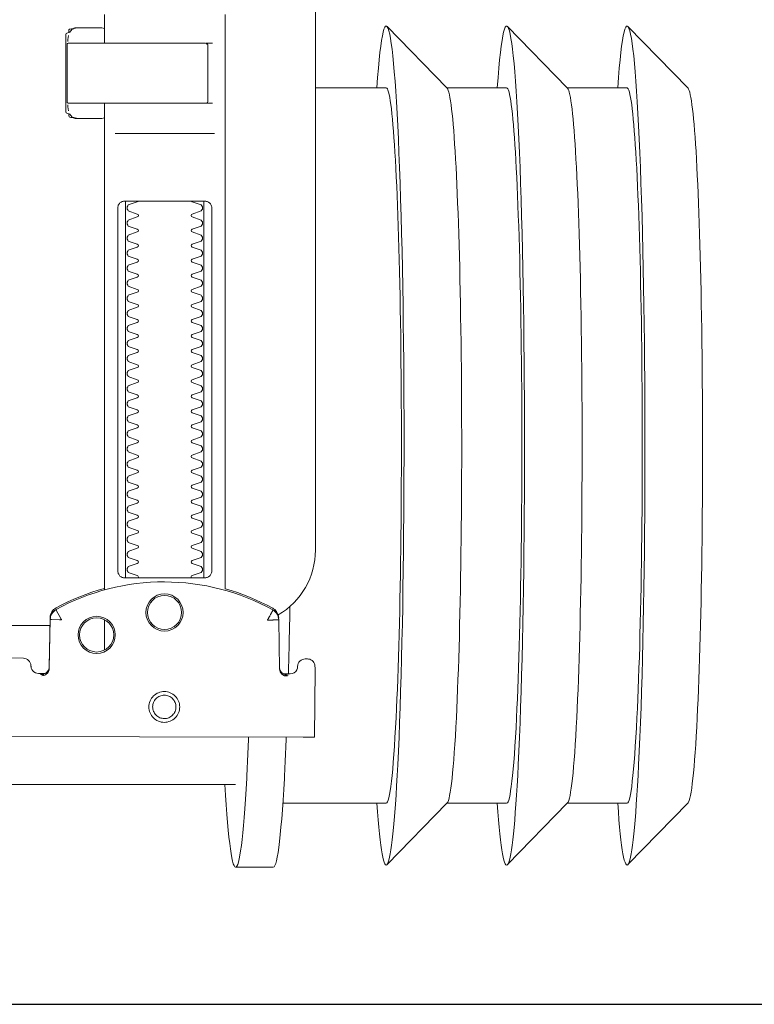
# Model space of a CAD drawing. Header units: millimetres. Extents: x 23192 to 177760, y -399809 to -79279.
# Tile 448 of 656: x 60337 to 60346, y -194641 to -194628. Entities that reach past the tile are written whole.
import ezdxf

# ---------------------------------------------------------------- set-up
doc = ezdxf.new("R2010")
doc.units = ezdxf.units.MM
doc.linetypes.add('DASHDOT', pattern=[25.4, 12.7, -6.35, 0, -6.35])
doc.layers.get('0').update_dxf_attribs({"lineweight": 0})
for name, color, linetype, lineweight in [('!! 0_ Istn-sciany', 3, 'Continuous', 30), ('!! 0_Osie', 1, 'DASHDOT', 13), ('0-osie-liniA', 14, 'DASHDOT', 5)]:
    doc.layers.add(name, color=color, linetype=linetype, lineweight=lineweight)
doc.layers.add('!!_@ wypos sanit nd', color=7, linetype='Continuous', lineweight=0, plot=False)

# ---------------------------------------------------------------- blocks, each defined once
blk = doc.blocks.new('A$Cff2eaf8b')
for points in [[(-0.18941, 0.09963), (-0.19441, 0.09963)], [(-0.24945, 0.09108), (-0.24147, 0.09927)], [(-0.24136, 0.09113), (-0.23342, 0.09113), (-0.22548, 0.09927)], [(-0.22538, 0.09113), (-0.21743, 0.09113), (-0.2095, 0.09927)], [(-0.19567, 0.09113), (-0.20939, 0.09113)], [(-0.18941, 0.08863), (-0.04454, 0.08863), (-0.04035, 0.08853), (-0.03617, 0.08824), (-0.032, 0.08775), (-0.02786, 0.08707), (-0.02376, 0.08619), (-0.0197, 0.08513), (-0.0157, 0.08388), (-0.01176, 0.08244), (-0.00789, 0.08082), (-0.0041, 0.07902), (-0.0004, 0.07705), (0.0032, 0.0749), (0.0067, 0.0726), (0.01009, 0.07012), (0.01337, 0.0675)], [(-0.19839, 0.08237), (-0.11148, 0.08219)], [(-0.19594, 0.07411), (-0.19609, 0.07411), (-0.19639, 0.07411), (-0.19593, 0.07402), (-0.19578, 0.07396), (-0.19564, 0.07387), (-0.19551, 0.07376), (-0.1954, 0.07363), (-0.19532, 0.07349), (-0.19526, 0.07333), (-0.19523, 0.07317)], [(-0.16479, 0.06647), (-0.16466, 0.07302), (-0.16465, 0.07318), (-0.16461, 0.07333), (-0.16454, 0.07348), (-0.16445, 0.07361), (-0.16435, 0.07373), (-0.16422, 0.07383), (-0.16409, 0.07391), (-0.16394, 0.07396), (-0.16349, 0.07404), (-0.1638, 0.07405), (-0.16395, 0.07405)], [(-0.172, 0.07079), (-0.172, 0.06674)], [(0.16493, 0.0675), (-0.16477, 0.0675)], [(-0.172, -0.01362), (-0.172, -0.00982)], [(-0.172, 0.06279), (-0.172, -0.00182)], [(-0.1852, 0.06018), (-0.1852, 0.01218)], [(-0.1748, 0.01218), (-0.1748, 0.06018)], [(-0.17342, 0.00218), (-0.18659, 0.00218)], [(-0.172, 0.00012), (-0.17167, 0.00018), (-0.1682, 0.00018), (-0.1681, 0.00018), (-0.16799, 0.00016), (-0.16789, 0.00007), (-0.16779, 0.00006), (-0.16762, 0.00005), (-0.16752, 0.00005), (-0.16741, 0.00003), (-0.1673, -0.00004), (-0.16725, -0.00018), (-0.16725, -0.00044), (-0.16711, -0.00046), (-0.16701, -0.0005), (-0.16693, -0.00056), (-0.16688, -0.0007), (-0.16688, -0.01094), (-0.16692, -0.01107), (-0.16701, -0.01115), (-0.16725, -0.0112), (-0.16725, -0.01147), (-0.16728, -0.01157), (-0.16735, -0.01164), (-0.16746, -0.01168), (-0.16762, -0.01169), (-0.16775, -0.0117), (-0.16789, -0.01172), (-0.16797, -0.01179), (-0.16807, -0.01182), (-0.1682, -0.01182), (-0.17167, -0.01182), (-0.172, -0.01177)], [(-0.16829, 0.00017), (-0.16772, 0.00003), (-0.16738, -0.00042)], [(-0.16723, -0.00083), (-0.16714, -0.00136), (-0.16713, -0.00163)], [(-0.18633, -0.00182), (-0.17526, -0.00182), (-0.17367, -0.00182)], [(-0.24945, -0.00383), (-0.24147, -0.01202)], [(-0.24136, -0.00387), (-0.23342, -0.00387), (-0.22548, -0.01202)], [(-0.22538, -0.00387), (-0.21743, -0.00387), (-0.2095, -0.01202)], [(-0.2, -0.00387), (-0.20939, -0.00387)], [(-0.18633, -0.00982), (-0.18551, -0.00982), (-0.18567, -0.00972), (-0.1857, -0.00962)], [(-0.16713, -0.01002), (-0.16714, -0.01028), (-0.16723, -0.01081)], [(-0.16738, -0.01122), (-0.16772, -0.01167), (-0.16829, -0.01182)]]:
    blk.add_lwpolyline(points)
for points in [[(-0.19989, 0.08236), (-0.19995, 0.07336, 0.009369), (-0.19994, 0.07293), (-0.19992, 0.07276), (-0.19986, 0.07259), (-0.19979, 0.07243), (-0.19968, 0.07229), (-0.19955, 0.07217), (-0.19941, 0.07208), (-0.19924, 0.07201), (-0.19908, 0.07197), (-0.19895, 0.07196), (-0.1988, 0.07196)], [(-0.16413, 0.07389), (-0.16324, 0.07389), (-0.16303, 0.07386), (-0.16283, 0.0738), (-0.16264, 0.07369), (-0.16249, 0.07354), (-0.16237, 0.07337), (-0.16228, 0.07317), (-0.16225, 0.07297, 0.002299), (-0.16224, 0.07285, 0.40455), (-0.16124, 0.07188), (-0.11145, 0.07178)], [(-0.19576, 0.07395), (-0.19665, 0.07395, 0.282591), (-0.19754, 0.0734), (-0.19758, 0.07331), (-0.19761, 0.0732), (-0.19763, 0.07311), (-0.19764, 0.07296, -0.415352), (-0.19865, 0.07196)], [(-0.19623, 0.07426), (-0.19588, 0.0742), (-0.19555, 0.07399), (-0.19533, 0.07367), (-0.19523, 0.07332), (-0.19513, 0.06676), (-0.19513, 0.0667, 0.265347), (-0.19435, 0.06544, 0.125711), (-0.17997, 0.06173, 0.125711), (-0.16558, 0.06538, 0.26954), (-0.1648, 0.06667), (-0.16467, 0.07322), (-0.16464, 0.07344), (-0.16456, 0.07365), (-0.16444, 0.07383), (-0.16428, 0.07399), (-0.1641, 0.0741), (-0.16389, 0.07417), (-0.16368, 0.0742)], [(-0.15993, -0.0325), (-0.17249, -0.0325, 0.405519), (-0.172, -0.032), (-0.172, -0.0313, 0.414214), (-0.1725, -0.0308), (-0.1875, -0.0308, 0.414214), (-0.188, -0.0313), (-0.188, -0.032, 0.405519), (-0.18751, -0.0325), (-0.19, -0.0325, -0.414214), (-0.2, -0.0225), (-0.2, 0.0575, -0.266001), (-0.19506, 0.06612)], [(-0.19513, 0.06651), (-0.19511, 0.06632), (-0.19509, 0.06622), (-0.19506, 0.06612), (-0.19503, 0.06602), (-0.19498, 0.06592), (-0.19493, 0.06582), (-0.19488, 0.06573), (-0.19482, 0.06564), (-0.19475, 0.06556), (-0.19468, 0.06548), (-0.1946, 0.06541), (-0.19452, 0.06535), (-0.19443, 0.06529), (-0.19434, 0.06524), (-0.19358, 0.06483), (-0.19281, 0.06445), (-0.19203, 0.0641), (-0.19125, 0.06376), (-0.19045, 0.06345), (-0.18964, 0.06316), (-0.18882, 0.06289), (-0.188, 0.06265), (-0.188, -0.01362, 0.414214)], [(-0.172, 0.0626), (-0.17117, 0.06284), (-0.17034, 0.0631), (-0.16952, 0.06339), (-0.16872, 0.0637), (-0.16792, 0.06404), (-0.16713, 0.06439), (-0.16635, 0.06477), (-0.16558, 0.06518), (-0.16557, 0.06518, 0.269546), (-0.16479, 0.06647)], [(-0.18353, 0.01118, 0.182836), (-0.18364, 0.01127), (-0.18485, 0.01168, 0.050055), (-0.185, 0.01194), (-0.185, 0.01222, 0.050055), (-0.18485, 0.01248), (-0.18364, 0.01289, 0.719897), (-0.18364, 0.01327), (-0.18485, 0.01368, 0.050055), (-0.185, 0.01394), (-0.185, 0.01422, 0.050055), (-0.18485, 0.01448), (-0.18364, 0.01489, 0.719897), (-0.18364, 0.01527), (-0.18485, 0.01568, 0.050055), (-0.185, 0.01594), (-0.185, 0.01622, 0.050055), (-0.18485, 0.01648), (-0.18364, 0.01689, 0.719897), (-0.18364, 0.01727), (-0.18485, 0.01768, 0.050055), (-0.185, 0.01794), (-0.185, 0.01822, 0.050055), (-0.18485, 0.01848), (-0.18364, 0.01889, 0.719897), (-0.18364, 0.01927), (-0.18485, 0.01968, 0.050055), (-0.185, 0.01994), (-0.185, 0.02022, 0.050055), (-0.18485, 0.02048), (-0.18364, 0.02089, 0.719897), (-0.18364, 0.02127), (-0.18485, 0.02168, 0.050055), (-0.185, 0.02194), (-0.185, 0.02222, 0.050055), (-0.18485, 0.02248), (-0.18364, 0.02289, 0.719897), (-0.18364, 0.02327), (-0.18485, 0.02368, 0.050055), (-0.185, 0.02394), (-0.185, 0.02422, 0.050055), (-0.18485, 0.02448), (-0.18364, 0.02489, 0.719897), (-0.18364, 0.02527), (-0.18485, 0.02568, 0.050055), (-0.185, 0.02594), (-0.185, 0.02622, 0.050055), (-0.18485, 0.02648), (-0.18364, 0.02689, 0.719897), (-0.18364, 0.02727), (-0.18485, 0.02768, 0.050055), (-0.185, 0.02794), (-0.185, 0.02822, 0.050055), (-0.18485, 0.02848), (-0.18364, 0.02889, 0.719897), (-0.18364, 0.02927), (-0.18485, 0.02968, 0.050055), (-0.185, 0.02994), (-0.185, 0.03022, 0.050055), (-0.18485, 0.03048), (-0.18364, 0.03089, 0.719897), (-0.18364, 0.03127), (-0.18485, 0.03168, 0.050055), (-0.185, 0.03194), (-0.185, 0.03222, 0.050055), (-0.18485, 0.03248), (-0.18364, 0.03289, 0.719897), (-0.18364, 0.03327), (-0.18485, 0.03368, 0.050055), (-0.185, 0.03394), (-0.185, 0.03422, 0.050055), (-0.18485, 0.03448), (-0.18364, 0.03489, 0.719897), (-0.18364, 0.03527), (-0.18485, 0.03568, 0.050055), (-0.185, 0.03594), (-0.185, 0.03622, 0.050055), (-0.18485, 0.03648), (-0.18364, 0.03689, 0.719897), (-0.18364, 0.03727), (-0.18485, 0.03768, 0.050055), (-0.185, 0.03794), (-0.185, 0.03822, 0.050055), (-0.18485, 0.03848), (-0.18364, 0.03889, 0.719897), (-0.18364, 0.03927), (-0.18485, 0.03968, 0.050055), (-0.185, 0.03994), (-0.185, 0.04022, 0.050055), (-0.18485, 0.04048), (-0.18364, 0.04089, 0.719897), (-0.18364, 0.04127), (-0.18485, 0.04168, 0.050055), (-0.185, 0.04194), (-0.185, 0.04222, 0.050055), (-0.18485, 0.04248), (-0.18364, 0.04289, 0.719897), (-0.18364, 0.04327), (-0.18485, 0.04368, 0.050055), (-0.185, 0.04394), (-0.185, 0.04422, 0.050055), (-0.18485, 0.04448), (-0.18364, 0.04489, 0.719897), (-0.18364, 0.04527), (-0.18485, 0.04568, 0.050055), (-0.185, 0.04594), (-0.185, 0.04622, 0.050055), (-0.18485, 0.04648), (-0.18364, 0.04689, 0.719897), (-0.18364, 0.04727), (-0.18485, 0.04768, 0.050055), (-0.185, 0.04794), (-0.185, 0.04822, 0.050055), (-0.18485, 0.04848), (-0.18364, 0.04889, 0.719897), (-0.18364, 0.04927), (-0.18485, 0.04968, 0.050055), (-0.185, 0.04994), (-0.185, 0.05022, 0.050055), (-0.18485, 0.05048), (-0.18364, 0.05089, 0.719897), (-0.18364, 0.05127), (-0.18485, 0.05168, 0.050055), (-0.185, 0.05194), (-0.185, 0.05222, 0.050055), (-0.18485, 0.05248), (-0.18364, 0.05289, 0.719897), (-0.18364, 0.05327), (-0.18485, 0.05368, 0.050055), (-0.185, 0.05394), (-0.185, 0.05422, 0.050055), (-0.18485, 0.05448), (-0.18364, 0.05489, 0.719897), (-0.18364, 0.05527), (-0.18485, 0.05568, 0.050055), (-0.185, 0.05594), (-0.185, 0.05622, 0.050055), (-0.18485, 0.05648), (-0.18364, 0.05689, 0.719897), (-0.18364, 0.05727), (-0.18485, 0.05768, 0.050055), (-0.185, 0.05794), (-0.185, 0.05822, 0.050055), (-0.18485, 0.05848), (-0.18364, 0.05889, 0.719897), (-0.18364, 0.05927), (-0.18485, 0.05968, 0.050055), (-0.185, 0.05994), (-0.185, 0.06022, 0.050055), (-0.18485, 0.06048), (-0.18364, 0.06089, 0.474594), (-0.18353, 0.06118)], [(-0.17647, 0.06118, 0.474594), (-0.17636, 0.06089), (-0.17515, 0.06048, 0.050055), (-0.175, 0.06022), (-0.175, 0.05994, 0.050055), (-0.17515, 0.05968), (-0.17636, 0.05927, 0.719897), (-0.17636, 0.05889), (-0.17515, 0.05848, 0.050055), (-0.175, 0.05822), (-0.175, 0.05794, 0.050055), (-0.17515, 0.05768), (-0.17636, 0.05727, 0.719897), (-0.17636, 0.05689), (-0.17515, 0.05648, 0.050055), (-0.175, 0.05622), (-0.175, 0.05594, 0.050055), (-0.17515, 0.05568), (-0.17636, 0.05527, 0.719897), (-0.17636, 0.05489), (-0.17515, 0.05448, 0.050055), (-0.175, 0.05422), (-0.175, 0.05394, 0.050055), (-0.17515, 0.05368), (-0.17636, 0.05327, 0.719897), (-0.17636, 0.05289), (-0.17515, 0.05248, 0.050055), (-0.175, 0.05222), (-0.175, 0.05194, 0.050055), (-0.17515, 0.05168), (-0.17636, 0.05127, 0.719897), (-0.17636, 0.05089), (-0.17515, 0.05048, 0.050055), (-0.175, 0.05022), (-0.175, 0.04994, 0.050055), (-0.17515, 0.04968), (-0.17636, 0.04927, 0.719897), (-0.17636, 0.04889), (-0.17515, 0.04848, 0.050055), (-0.175, 0.04822), (-0.175, 0.04794, 0.050055), (-0.17515, 0.04768), (-0.17636, 0.04727, 0.719897), (-0.17636, 0.04689), (-0.17515, 0.04648, 0.050055), (-0.175, 0.04622), (-0.175, 0.04594, 0.050055), (-0.17515, 0.04568), (-0.17636, 0.04527, 0.719897), (-0.17636, 0.04489), (-0.17515, 0.04448, 0.050055), (-0.175, 0.04422), (-0.175, 0.04394, 0.050055), (-0.17515, 0.04368), (-0.17636, 0.04327, 0.719897), (-0.17636, 0.04289), (-0.17515, 0.04248, 0.050055), (-0.175, 0.04222), (-0.175, 0.04194, 0.050055), (-0.17515, 0.04168), (-0.17636, 0.04127, 0.719897), (-0.17636, 0.04089), (-0.17515, 0.04048, 0.050055), (-0.175, 0.04022), (-0.175, 0.03994, 0.050055), (-0.17515, 0.03968), (-0.17636, 0.03927, 0.719897), (-0.17636, 0.03889), (-0.17515, 0.03848, 0.050055), (-0.175, 0.03822), (-0.175, 0.03794, 0.050055), (-0.17515, 0.03768), (-0.17636, 0.03727, 0.719897), (-0.17636, 0.03689), (-0.17515, 0.03648, 0.050055), (-0.175, 0.03622), (-0.175, 0.03594, 0.050055), (-0.17515, 0.03568), (-0.17636, 0.03527, 0.719897), (-0.17636, 0.03489), (-0.17515, 0.03448, 0.050055), (-0.175, 0.03422), (-0.175, 0.03394, 0.050055), (-0.17515, 0.03368), (-0.17636, 0.03327, 0.719897), (-0.17636, 0.03289), (-0.17515, 0.03248, 0.050055), (-0.175, 0.03222), (-0.175, 0.03194, 0.050055), (-0.17515, 0.03168), (-0.17636, 0.03127, 0.719897), (-0.17636, 0.03089), (-0.17515, 0.03048, 0.050055), (-0.175, 0.03022), (-0.175, 0.02994, 0.050055), (-0.17515, 0.02968), (-0.17636, 0.02927, 0.719897), (-0.17636, 0.02889), (-0.17515, 0.02848, 0.050055), (-0.175, 0.02822), (-0.175, 0.02794, 0.050055), (-0.17515, 0.02768), (-0.17636, 0.02727, 0.719897), (-0.17636, 0.02689), (-0.17515, 0.02648, 0.050055), (-0.175, 0.02622), (-0.175, 0.02594, 0.050055), (-0.17515, 0.02568), (-0.17636, 0.02527, 0.719897), (-0.17636, 0.02489), (-0.17515, 0.02448, 0.050055), (-0.175, 0.02422), (-0.175, 0.02394, 0.050055), (-0.17515, 0.02368), (-0.17636, 0.02327, 0.719897), (-0.17636, 0.02289), (-0.17515, 0.02248, 0.050055), (-0.175, 0.02222), (-0.175, 0.02194, 0.050055), (-0.17515, 0.02168), (-0.17636, 0.02127, 0.719897), (-0.17636, 0.02089), (-0.17515, 0.02048, 0.050055), (-0.175, 0.02022), (-0.175, 0.01994, 0.050055), (-0.17515, 0.01968), (-0.17636, 0.01927, 0.719897), (-0.17636, 0.01889), (-0.17515, 0.01848, 0.050055), (-0.175, 0.01822), (-0.175, 0.01794, 0.050055), (-0.17515, 0.01768), (-0.17636, 0.01727, 0.719897), (-0.17636, 0.01689), (-0.17515, 0.01648, 0.050055), (-0.175, 0.01622), (-0.175, 0.01594, 0.050055), (-0.17515, 0.01568), (-0.17636, 0.01527, 0.719897), (-0.17636, 0.01489), (-0.17515, 0.01448, 0.050055), (-0.175, 0.01422), (-0.175, 0.01394, 0.050055), (-0.17515, 0.01368), (-0.17636, 0.01327, 0.719897), (-0.17636, 0.01289), (-0.17515, 0.01248, 0.050055), (-0.175, 0.01222), (-0.175, 0.01194, 0.050055), (-0.17515, 0.01168), (-0.17636, 0.01127, 0.182836), (-0.17647, 0.01118)], [(-0.1857, -0.00202), (-0.1857, -0.00962), (-0.1857, -0.00202), (-0.18567, -0.00192), (-0.18559, -0.00184), (-0.17696, -0.00182), (-0.16725, -0.00182, -0.414214), (-0.16705, -0.00202), (-0.16705, -0.00962, -0.414214), (-0.16725, -0.00982), (-0.18543, -0.00982), (-0.18553, -0.00978), (-0.1856, -0.00962)]]:
    blk.add_lwpolyline(points, format="xyb")
for points in [[(-0.17994, 0.08038), (-0.17974, 0.08037), (-0.17954, 0.08034), (-0.17935, 0.08029), (-0.17916, 0.08022), (-0.17897, 0.08013), (-0.1788, 0.08003), (-0.17864, 0.07991), (-0.17849, 0.07978), (-0.17836, 0.07963), (-0.17824, 0.07947), (-0.17814, 0.07929), (-0.17805, 0.07911), (-0.17798, 0.07892), (-0.17793, 0.07873), (-0.17791, 0.07853), (-0.1779, 0.07833), (-0.17791, 0.07813), (-0.17794, 0.07793), (-0.17799, 0.07773), (-0.17805, 0.07754), (-0.17814, 0.07736), (-0.17824, 0.07719), (-0.17836, 0.07703), (-0.1785, 0.07688), (-0.17865, 0.07675), (-0.17881, 0.07663), (-0.17898, 0.07652), (-0.17916, 0.07644), (-0.17935, 0.07637), (-0.17955, 0.07632), (-0.17975, 0.07629), (-0.17995, 0.07628), (-0.18015, 0.07629), (-0.18035, 0.07632), (-0.18054, 0.07637), (-0.18073, 0.07644), (-0.18091, 0.07653), (-0.18109, 0.07663), (-0.18125, 0.07675), (-0.18139, 0.07689), (-0.18153, 0.07704), (-0.18165, 0.0772), (-0.18175, 0.07737), (-0.18184, 0.07755), (-0.1819, 0.07774), (-0.18195, 0.07794), (-0.18198, 0.07813), (-0.18199, 0.07834), (-0.18198, 0.07854), (-0.18195, 0.07873), (-0.1819, 0.07893), (-0.18183, 0.07912), (-0.18175, 0.0793), (-0.18164, 0.07947), (-0.18152, 0.07963), (-0.18139, 0.07978), (-0.18124, 0.07992), (-0.18108, 0.08004), (-0.18091, 0.08014), (-0.18072, 0.08022), (-0.18053, 0.08029), (-0.18034, 0.08034), (-0.18014, 0.08037)], [(-0.17994, 0.07987), (-0.17979, 0.07987), (-0.17964, 0.07984), (-0.17949, 0.07981), (-0.17935, 0.07976), (-0.17921, 0.07969), (-0.17908, 0.07961), (-0.17896, 0.07952), (-0.17885, 0.07942), (-0.17874, 0.07931), (-0.17865, 0.07918), (-0.17858, 0.07905), (-0.17851, 0.07892), (-0.17846, 0.07877), (-0.17842, 0.07862), (-0.1784, 0.07847), (-0.17839, 0.07832), (-0.1784, 0.07817), (-0.17842, 0.07802), (-0.17846, 0.07787), (-0.17851, 0.07773), (-0.17858, 0.07759), (-0.17866, 0.07746), (-0.17875, 0.07734), (-0.17885, 0.07723), (-0.17896, 0.07712), (-0.17909, 0.07703), (-0.17922, 0.07696), (-0.17935, 0.07689), (-0.1795, 0.07684), (-0.17964, 0.0768), (-0.1798, 0.07678), (-0.17995, 0.07677), (-0.1801, 0.07678), (-0.18025, 0.07681), (-0.1804, 0.07684), (-0.18054, 0.07689), (-0.18068, 0.07696), (-0.18081, 0.07704), (-0.18093, 0.07713), (-0.18104, 0.07723), (-0.18114, 0.07734), (-0.18123, 0.07747), (-0.18131, 0.0776), (-0.18138, 0.07773), (-0.18143, 0.07788), (-0.18146, 0.07803), (-0.18149, 0.07818), (-0.18149, 0.07833), (-0.18149, 0.07848), (-0.18146, 0.07863), (-0.18143, 0.07878), (-0.18137, 0.07892), (-0.18131, 0.07906), (-0.18123, 0.07919), (-0.18114, 0.07931), (-0.18104, 0.07942), (-0.18092, 0.07952), (-0.1808, 0.07962), (-0.18067, 0.07969), (-0.18053, 0.07976), (-0.18039, 0.07981), (-0.18024, 0.07985), (-0.18009, 0.07987)], [(-0.17471, 0.06118), (-0.17462, 0.06118), (-0.17454, 0.06117), (-0.17445, 0.06115), (-0.17437, 0.06113), (-0.17428, 0.06109), (-0.1742, 0.06105), (-0.17413, 0.061), (-0.17406, 0.06095), (-0.174, 0.06088), (-0.17394, 0.06081), (-0.17389, 0.06072), (-0.17384, 0.06062), (-0.17381, 0.06052), (-0.17378, 0.06041), (-0.17376, 0.06029), (-0.17376, 0.06018), (-0.17376, 0.01218), (-0.17376, 0.01206), (-0.17378, 0.01195), (-0.17381, 0.01184), (-0.17384, 0.01173), (-0.17389, 0.01164), (-0.17394, 0.01155), (-0.174, 0.01148), (-0.17406, 0.01141), (-0.17413, 0.01135), (-0.1742, 0.01131), (-0.17428, 0.01126), (-0.17437, 0.01123), (-0.17445, 0.01121), (-0.17454, 0.01119), (-0.17462, 0.01118), (-0.17471, 0.01118), (-0.18529, 0.01118), (-0.18538, 0.01118), (-0.18547, 0.01119), (-0.18555, 0.01121), (-0.18564, 0.01123), (-0.18572, 0.01126), (-0.1858, 0.01131), (-0.18587, 0.01135), (-0.18594, 0.01141), (-0.18601, 0.01148), (-0.18606, 0.01155), (-0.18612, 0.01164), (-0.18616, 0.01173), (-0.1862, 0.01184), (-0.18623, 0.01195), (-0.18624, 0.01206), (-0.18625, 0.01218), (-0.18625, 0.06018), (-0.18624, 0.06029), (-0.18623, 0.06041), (-0.1862, 0.06052), (-0.18616, 0.06062), (-0.18612, 0.06072), (-0.18606, 0.06081), (-0.18601, 0.06088), (-0.18594, 0.06095), (-0.18587, 0.061), (-0.1858, 0.06105), (-0.18572, 0.06109), (-0.18564, 0.06113), (-0.18555, 0.06115), (-0.18547, 0.06117), (-0.18538, 0.06118), (-0.18529, 0.06118)]]:
    blk.add_lwpolyline(points, close=True)
for points in [[(-0.19436, 0.06548), (-0.19435, 0.06548), (-0.19435, 0.06548), (-0.19435, 0.06548), (-0.19435, 0.06548), (-0.19435, 0.06548), (-0.19435, 0.06548), (-0.19435, 0.06548), (-0.19435, 0.06548), (-0.19435, 0.06548), (-0.19435, 0.06548), (-0.19435, 0.06548), (-0.19435, 0.06548), (-0.19435, 0.06548), (-0.19435, 0.06548), (-0.19435, 0.06548), (-0.19435, 0.06548), (-0.19435, 0.06548), (-0.19435, 0.06548), (-0.19435, 0.06549), (-0.19435, 0.06549), (-0.19435, 0.06549), (-0.19435, 0.06549), (-0.19435, 0.06549), (-0.19435, 0.06549), (-0.19435, 0.0655), (-0.19435, 0.0655), (-0.19434, 0.0655), (-0.19434, 0.06551), (-0.19434, 0.06551), (-0.19434, 0.06552), (-0.19433, 0.06552), (-0.19433, 0.06553), (-0.19433, 0.06553), (-0.19433, 0.06554), (-0.19432, 0.06554), (-0.19432, 0.06555), (-0.19432, 0.06555), (-0.19432, 0.06556), (-0.19431, 0.06556), (-0.19431, 0.06557), (-0.19431, 0.06558), (-0.1943, 0.06558), (-0.1943, 0.06559), (-0.19429, 0.0656), (-0.19429, 0.06561), (-0.19429, 0.06561), (-0.19428, 0.06562), (-0.19428, 0.06563), (-0.19427, 0.06564), (-0.19427, 0.06565), (-0.19426, 0.06566), (-0.19426, 0.06566), (-0.19425, 0.06567), (-0.19425, 0.06568), (-0.19424, 0.06569), (-0.19424, 0.0657), (-0.19423, 0.06571), (-0.19423, 0.06572), (-0.19422, 0.06573), (-0.19422, 0.06574), (-0.19421, 0.06575), (-0.1942, 0.06576), (-0.1942, 0.06578), (-0.19419, 0.06579), (-0.19419, 0.0658), (-0.19418, 0.06581), (-0.19417, 0.06582), (-0.19417, 0.06583), (-0.19416, 0.06585), (-0.19415, 0.06586), (-0.19414, 0.06588), (-0.19413, 0.06591), (-0.19411, 0.06594), (-0.1941, 0.06596), (-0.19408, 0.06599), (-0.19407, 0.06602), (-0.19405, 0.06605), (-0.19395, 0.06623), (-0.19393, 0.06626), (-0.1939, 0.06633), (-0.19388, 0.06636), (-0.19386, 0.0664), (-0.19384, 0.06643), (-0.19382, 0.06646), (-0.1938, 0.0665), (-0.19378, 0.06653), (-0.19377, 0.06657), (-0.19376, 0.06659), (-0.19375, 0.0666), (-0.19375, 0.0666), (-0.19374, 0.06662), (-0.19373, 0.06663), (-0.19372, 0.06664), (-0.19372, 0.06665), (-0.19371, 0.06666), (-0.19371, 0.06667), (-0.19371, 0.06667), (-0.1937, 0.06668), (-0.1937, 0.06668), (-0.1937, 0.06668), (-0.1937, 0.06669), (-0.1937, 0.06669), (-0.1937, 0.0667), (-0.19369, 0.06671), (-0.19369, 0.06671), (-0.19369, 0.06672), (-0.19368, 0.06672), (-0.19368, 0.06672), (-0.19368, 0.06673), (-0.19367, 0.06673), (-0.19367, 0.06674), (-0.19367, 0.06674), (-0.19366, 0.06674), (-0.19365, 0.06675), (-0.19365, 0.06675), (-0.19364, 0.06676), (-0.19364, 0.06676), (-0.19364, 0.06676), (-0.19364, 0.06677), (-0.19363, 0.06677), (-0.19363, 0.06678), (-0.19363, 0.06678), (-0.19363, 0.06678), (-0.19363, 0.06679), (-0.19363, 0.06679), (-0.19363, 0.0668), (-0.19363, 0.0668), (-0.19363, 0.06681), (-0.19364, 0.06681), (-0.19364, 0.06681), (-0.19364, 0.06682), (-0.19364, 0.06682), (-0.19364, 0.06682), (-0.19365, 0.06682), (-0.19365, 0.06682), (-0.19365, 0.06682), (-0.19365, 0.06682), (-0.19365, 0.06682), (-0.19366, 0.06682), (-0.19366, 0.06682), (-0.19366, 0.06682), (-0.19366, 0.06682), (-0.19366, 0.06682), (-0.19367, 0.06682), (-0.19367, 0.06682), (-0.19367, 0.06682), (-0.19367, 0.06682), (-0.19367, 0.06682), (-0.19368, 0.06682), (-0.19368, 0.06682), (-0.19369, 0.06682), (-0.19369, 0.06682), (-0.19369, 0.06681), (-0.1937, 0.06681), (-0.1937, 0.06681), (-0.19371, 0.06681), (-0.19371, 0.06681), (-0.19371, 0.06681), (-0.19371, 0.06681), (-0.19372, 0.0668), (-0.19372, 0.0668), (-0.19373, 0.0668), (-0.19373, 0.0668), (-0.19374, 0.0668), (-0.19374, 0.0668), (-0.19374, 0.0668), (-0.19375, 0.0668), (-0.19375, 0.06681), (-0.19376, 0.06681), (-0.19376, 0.06681), (-0.19377, 0.06681), (-0.19377, 0.06681), (-0.19377, 0.06681), (-0.19377, 0.06681), (-0.19378, 0.06681), (-0.19378, 0.06681), (-0.19378, 0.06681), (-0.19378, 0.06681), (-0.19379, 0.06681), (-0.19379, 0.06681), (-0.19379, 0.06681), (-0.19379, 0.06681), (-0.1938, 0.06681), (-0.1938, 0.06681), (-0.19381, 0.06681), (-0.19381, 0.06681), (-0.19382, 0.06681), (-0.19383, 0.06681), (-0.19383, 0.06681), (-0.19384, 0.06681), (-0.19385, 0.06681), (-0.19385, 0.06681), (-0.19386, 0.06681), (-0.19387, 0.06681), (-0.19388, 0.06681), (-0.19389, 0.06681), (-0.19389, 0.0668), (-0.1939, 0.0668), (-0.19391, 0.0668), (-0.19392, 0.0668), (-0.19397, 0.0668), (-0.19398, 0.0668), (-0.19399, 0.0668), (-0.194, 0.0668), (-0.19401, 0.0668), (-0.19402, 0.0668), (-0.19403, 0.0668), (-0.19405, 0.0668), (-0.19406, 0.0668), (-0.19407, 0.0668), (-0.19408, 0.0668), (-0.19409, 0.0668), (-0.1941, 0.0668), (-0.19412, 0.0668), (-0.19417, 0.0668), (-0.19419, 0.0668), (-0.19421, 0.0668), (-0.19424, 0.0668), (-0.19426, 0.0668), (-0.19429, 0.0668), (-0.19431, 0.0668), (-0.19433, 0.0668), (-0.19436, 0.0668), (-0.19438, 0.06679), (-0.19455, 0.06679), (-0.19457, 0.06679), (-0.19459, 0.06679), (-0.19461, 0.06679), (-0.19463, 0.06679), (-0.19464, 0.06679), (-0.19465, 0.06679), (-0.19466, 0.06679), (-0.19467, 0.06679), (-0.19468, 0.06679), (-0.19469, 0.06679), (-0.1947, 0.06679), (-0.19471, 0.06679), (-0.19472, 0.06679), (-0.19473, 0.06679), (-0.19474, 0.06679), (-0.19474, 0.06679), (-0.19475, 0.06679), (-0.19476, 0.06679), (-0.19477, 0.06679), (-0.19478, 0.06679), (-0.19479, 0.06679), (-0.1948, 0.06679), (-0.1948, 0.06679), (-0.19481, 0.06679), (-0.19482, 0.06678), (-0.19483, 0.06678), (-0.19484, 0.06678), (-0.19484, 0.06678), (-0.19485, 0.06678), (-0.19486, 0.06678), (-0.19487, 0.06678), (-0.19487, 0.06678), (-0.19488, 0.06678), (-0.19489, 0.06678), (-0.1949, 0.06678), (-0.1949, 0.06678), (-0.19491, 0.06678), (-0.19492, 0.06678), (-0.19492, 0.06678), (-0.19493, 0.06678), (-0.19494, 0.06678), (-0.19494, 0.06678), (-0.19495, 0.06678), (-0.19496, 0.06678), (-0.19496, 0.06678), (-0.19497, 0.06678), (-0.19499, 0.06678), (-0.19499, 0.06678), (-0.195, 0.06678), (-0.195, 0.06678), (-0.19501, 0.06678), (-0.19501, 0.06678), (-0.19502, 0.06678), (-0.19502, 0.06678), (-0.19503, 0.06678), (-0.19503, 0.06678), (-0.19504, 0.06678), (-0.19504, 0.06678), (-0.19505, 0.06678), (-0.19505, 0.06678), (-0.19505, 0.06678), (-0.19506, 0.06678), (-0.19506, 0.06678), (-0.19507, 0.06678), (-0.19507, 0.06678), (-0.19507, 0.06678), (-0.19508, 0.06678), (-0.19508, 0.06678), (-0.19508, 0.06678), (-0.19509, 0.06678), (-0.19509, 0.06678), (-0.19509, 0.06678), (-0.1951, 0.06678), (-0.1951, 0.06678), (-0.1951, 0.06678), (-0.19511, 0.06678), (-0.19511, 0.06678), (-0.19511, 0.06678), (-0.19511, 0.06678), (-0.19511, 0.06678), (-0.19512, 0.06678), (-0.19512, 0.06678), (-0.19512, 0.06678), (-0.19512, 0.06678), (-0.19512, 0.06678), (-0.19512, 0.06678), (-0.19513, 0.06678), (-0.19513, 0.06677), (-0.19513, 0.06677), (-0.19513, 0.06677), (-0.19513, 0.06677), (-0.19513, 0.06677), (-0.19513, 0.06677), (-0.19513, 0.06677), (-0.19513, 0.06677), (-0.19513, 0.06677), (-0.19513, 0.06677), (-0.19513, 0.06677), (-0.19513, 0.06677), (-0.19513, 0.06677), (-0.19513, 0.06677), (-0.19513, 0.06677), (-0.19513, 0.06678), (-0.19513, 0.06678), (-0.19513, 0.06678), (-0.19513, 0.06678), (-0.19513, 0.06678), (-0.19513, 0.06678), (-0.19513, 0.06678), (-0.19513, 0.06678), (-0.19513, 0.06678), (-0.19513, 0.06678), (-0.19513, 0.06678), (-0.19513, 0.06678), (-0.19513, 0.06678), (-0.19513, 0.06678), (-0.19513, 0.06678), (-0.19513, 0.06677), (-0.19513, 0.06677, 0.269547)], [(-0.1648, 0.06671), (-0.16481, 0.06671), (-0.16485, 0.06672), (-0.16497, 0.06672), (-0.16603, 0.06675), (-0.16612, 0.06675), (-0.16616, 0.06675), (-0.1662, 0.06675), (-0.16623, 0.06676), (-0.16627, 0.06677), (-0.1663, 0.06675), (-0.1663, 0.06672), (-0.16628, 0.0667), (-0.16625, 0.06667), (-0.16623, 0.06663), (-0.16622, 0.0666), (-0.1662, 0.06657), (-0.16561, 0.06549), (-0.1656, 0.06545), (-0.16558, 0.06542, 0.269546)]]:
    blk.add_lwpolyline(points, format="xyb", close=True)
for centre, radius in [((-0.17096, 0.06877), 0.00247), ((-0.17096, 0.06877), 0.00227), ((-0.17997, 0.06579), 0.00247), ((-0.17997, 0.06579), 0.00227)]:
    blk.add_circle(centre, radius)
for centre, major_axis, ratio, start_param, end_param in [((-0.24136, 0.04363), (0, 0.0557), 0.04256, 5.733752, 6.988802), ((-0.22538, 0.04363), (0, 0.0557), 0.04256, 5.733752, 6.988802), ((-0.20939, 0.04363), (0, 0.0557), 0.04256, 5.733752, 6.988802), ((-0.18941, 0.04363), (0, 0.056), 0.04256, 5.645661, 6.988802), ((-0.19441, 0.04363), (0, 0.056), 0.04256, 0, 0.705617), ((-0.24936, 0.04363), (0, 0.0475), 0.04256, 0.043665, 0.705617), ((-0.24136, 0.04363), (0, 0.0475), 0.04256, 0, 0.705617), ((-0.23337, 0.04363), (0, 0.0475), 0.04256, 0.043665, 0.705617), ((-0.22538, 0.04363), (0, 0.0475), 0.04256, 0, 0.705617), ((-0.21739, 0.04363), (0, 0.0475), 0.04256, 0.043665, 0.705617), ((-0.20939, 0.04363), (0, 0.0475), 0.04256, 0, 0.705617), ((-0.24136, 0.04363), (0, 0.0557), 0.04256, 0.705617, 3.691026), ((-0.22538, 0.04363), (0, 0.0557), 0.04256, 0.705617, 3.691026), ((-0.20939, 0.04363), (0, 0.0557), 0.04256, 0.705617, 3.691026), ((-0.19441, 0.04363), (0, 0.056), 0.04256, 0.705617, 0.806963), ((-0.18941, 0.04363), (0, 0.056), 0.04256, 0.705617, 0.807212), ((-0.19839, 0.08235), (-0.0015, 0), 0.008726, 4.712674, 6.283151), ((-0.24936, 0.04363), (0, 0.0475), 0.04256, 0.705617, 3.097928), ((-0.24136, 0.04363), (0, 0.0475), 0.04256, 0.705617, 3.141593), ((-0.23337, 0.04363), (0, 0.0475), 0.04256, 0.705617, 3.097928), ((-0.22538, 0.04363), (0, 0.0475), 0.04256, 0.705617, 3.141593), ((-0.21739, 0.04363), (0, 0.0475), 0.04256, 0.705617, 3.097928), ((-0.20939, 0.04363), (0, 0.0475), 0.04256, 0.705617, 3.141593), ((-0.19664, 0.07495), (-0.000002, -0.001), 0.000289, 6.274459, 6.283185), ((-0.19441, 0.04363), (0, 0.056), 0.04256, 0.998527, 1.179108), ((-0.16324, 0.07489), (-0.000002, -0.001), 0.000289, 6.274459, 6.283185), ((-0.19879, 0.07296), (-0.000011, -0.001), 0.706875, 0, 0.012337), ((-0.19844, 0.07196), (-0.000501, 0.000001), 0.008726, 0.786107, 1.14947), ((-0.19864, 0.07296), (-0.000006, -0.001), 0.408573, 0, 0.00956), ((-0.19463, 0.06658), (-0.0005, -0.000008), 0.017454, 0, 0.000137), ((-0.1653, 0.06668), (0.0005, -0.00001), 0.000006, 6.282744, 6.283185), ((-0.1852, 0.06018), (0, 0.001), 0.000289, 4.712389, 6.283185), ((-0.1748, 0.06018), (0, -0.001), 0.000289, 1.570796, 3.141593), ((-0.1852, 0.01218), (0, -0.001), 0.000289, 0, 1.570796), ((-0.1748, 0.01218), (0, -0.001), 0.000289, 0, 1.570796), ((-0.16763, -0.00015), (0.000004, 0.0002), 0.133184, 0.00502, 0.005026), ((-0.16723, -0.00065), (0.000013, 0.0002), 0.223, 0.006306, 0.006351), ((-0.16763, -0.01149), (0.000004, -0.0002), 0.133184, 6.278107, 6.278112), ((-0.16723, -0.011), (0.000013, -0.0002), 0.223, 6.276731, 6.276777)]:
    blk.add_ellipse(centre, major_axis=major_axis, ratio=ratio, start_param=start_param, end_param=end_param)
blk = doc.blocks.new('BLOK OSI')
at = {"layer": '0-osie-liniA', "ltscale": 5}
blk.add_lwpolyline([(48639.25763, -194702.0883), (55442.2848, -194702.0883)], dxfattribs=at)

msp = doc.modelspace()

# ---------------------------------------------------------------- linework, layer by layer
at = {"layer": '!! 0_ Istn-sciany'}
msp.add_lwpolyline([(60216.56735, -194641.12813), (60472.56735, -194641.12813)], dxfattribs=at)

# ---------------------------------------------------------------- block references
at = {"layer": '!! 0_Osie'}
msp.add_blockref('BLOK OSI', (8819.85593, 61.46017), dxfattribs=at)
at = {"layer": '!!_@ wypos sanit nd', "xscale": 100, "yscale": 100, "zscale": 100, "rotation": 180}
msp.add_blockref('A$Cff2eaf8b', (60320.56716, -194629.34613), dxfattribs=at)

doc.saveas('drawing.dxf')
